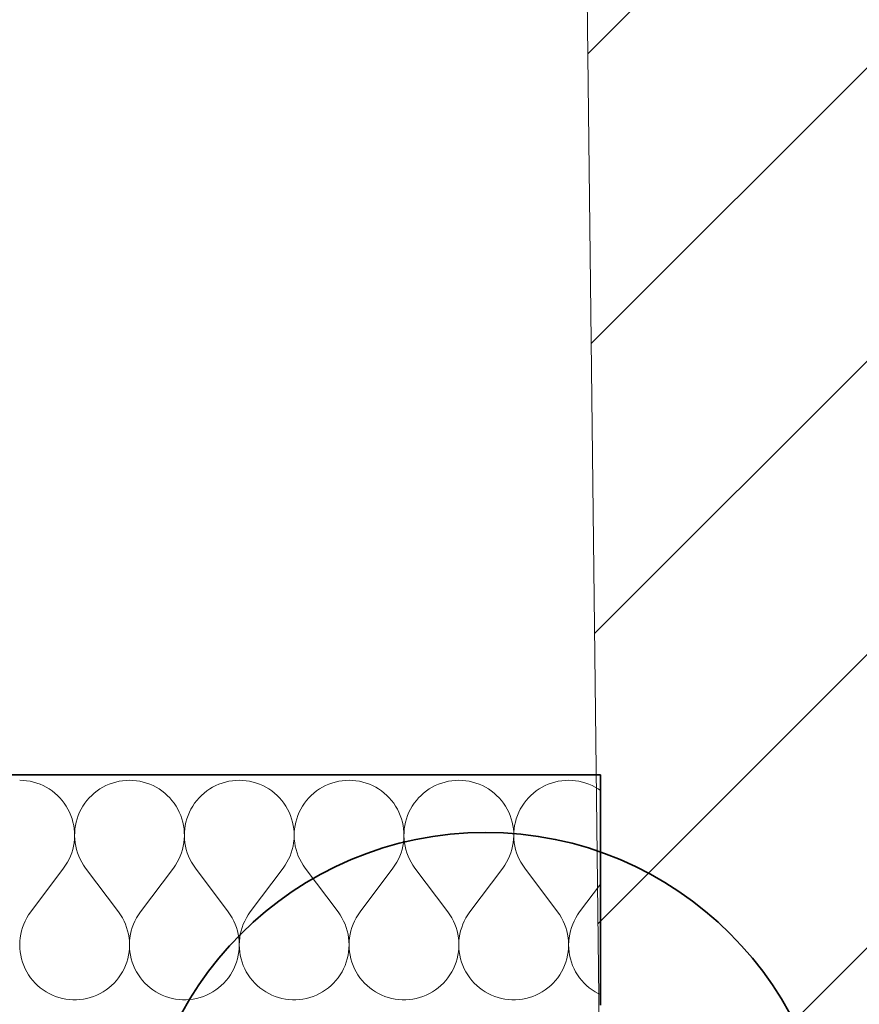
# Model space of a CAD drawing. Header units: millimetres. Extents: x -148444 to 51443, y -4810 to 453290.
# Tile 285 of 551: x 37631 to 38359, y 217278 to 218132. Entities that reach past the tile are written whole.
import ezdxf

# ---------------------------------------------------------------- set-up
doc = ezdxf.new("R2010")
doc.units = ezdxf.units.MM
doc.layers.add('- A - ocieplenie', color=8, linetype='Continuous')
doc.layers.add('Konstrukcja - Siatka mod', color=8, linetype='Continuous')

# ---------------------------------------------------------------- blocks, each defined once
blk = doc.blocks.new('*X19')
at = {"layer": '- A - ocieplenie', "linetype": 'Continuous', "lineweight": 13, "ltscale": 100}
for p, q in [((50523.41, 244905.61), (50520.4, 244905.71)), ((50526.41, 244905.33), (50523.41, 244905.61)), ((50529.38, 244904.85), (50526.41, 244905.33)), ((50532.32, 244904.19), (50529.38, 244904.85)), ((50606.66, 244904.85), (50603.72, 244904.19)), ((50609.63, 244905.33), (50606.66, 244904.85)), ((50612.63, 244905.61), (50609.63, 244905.33)), ((50615.64, 244905.71), (50612.63, 244905.61)), ((50618.65, 244905.61), (50615.64, 244905.71)), ((50621.65, 244905.33), (50618.65, 244905.61)), ((50624.62, 244904.85), (50621.65, 244905.33)), ((50627.56, 244904.19), (50624.62, 244904.85)), ((50701.89, 244904.85), (50698.95, 244904.19)), ((50704.87, 244905.33), (50701.89, 244904.85)), ((50707.87, 244905.61), (50704.87, 244905.33)), ((50710.88, 244905.71), (50707.87, 244905.61)), ((50713.89, 244905.61), (50710.88, 244905.71)), ((50716.89, 244905.33), (50713.89, 244905.61)), ((50719.86, 244904.85), (50716.89, 244905.33)), ((50722.8, 244904.19), (50719.86, 244904.85)), ((50797.13, 244904.85), (50794.19, 244904.19)), ((50800.11, 244905.33), (50797.13, 244904.85)), ((50803.1, 244905.61), (50800.11, 244905.33)), ((50806.12, 244905.71), (50803.1, 244905.61)), ((50809.13, 244905.61), (50806.12, 244905.71)), ((50812.12, 244905.33), (50809.13, 244905.61)), ((50815.1, 244904.85), (50812.12, 244905.33)), ((50818.04, 244904.19), (50815.1, 244904.85)), ((50892.37, 244904.85), (50889.43, 244904.19)), ((50895.34, 244905.33), (50892.37, 244904.85)), ((50898.34, 244905.61), (50895.34, 244905.33)), ((50901.35, 244905.71), (50898.34, 244905.61)), ((50904.36, 244905.61), (50901.35, 244905.71)), ((50907.36, 244905.33), (50904.36, 244905.61)), ((50910.34, 244904.85), (50907.36, 244905.33)), ((50913.28, 244904.19), (50910.34, 244904.85)), ((50987.61, 244904.85), (50984.67, 244904.19)), ((50990.58, 244905.33), (50987.61, 244904.85)), ((50993.58, 244905.61), (50990.58, 244905.33)), ((50996.59, 244905.71), (50993.58, 244905.61)), ((50999.6, 244905.61), (50996.59, 244905.71)), ((51002.6, 244905.33), (50999.6, 244905.61)), ((51005.58, 244904.85), (51002.6, 244905.33)), ((51008.51, 244904.19), (51005.58, 244904.85)), ((50535.21, 244903.34), (50532.32, 244904.19)), ((50538.05, 244902.32), (50535.21, 244903.34)), ((50540.81, 244901.11), (50538.05, 244902.32)), ((50543.49, 244899.74), (50540.81, 244901.11)), ((50546.07, 244898.19), (50543.49, 244899.74)), ((50548.56, 244896.49), (50546.07, 244898.19)), ((50550.93, 244894.63), (50548.56, 244896.49)), ((50587.48, 244896.49), (50585.11, 244894.63)), ((50589.97, 244898.19), (50587.48, 244896.49)), ((50592.55, 244899.74), (50589.97, 244898.19)), ((50595.23, 244901.11), (50592.55, 244899.74)), ((50597.99, 244902.32), (50595.23, 244901.11)), ((50600.83, 244903.34), (50597.99, 244902.32)), ((50603.72, 244904.19), (50600.83, 244903.34)), ((50630.45, 244903.34), (50627.56, 244904.19)), ((50633.28, 244902.32), (50630.45, 244903.34)), ((50636.04, 244901.11), (50633.28, 244902.32)), ((50638.72, 244899.74), (50636.04, 244901.11)), ((50641.31, 244898.19), (50638.72, 244899.74)), ((50643.8, 244896.49), (50641.31, 244898.19)), ((50646.17, 244894.63), (50643.8, 244896.49)), ((50682.72, 244896.49), (50680.35, 244894.63)), ((50685.2, 244898.19), (50682.72, 244896.49)), ((50687.79, 244899.74), (50685.2, 244898.19)), ((50690.47, 244901.11), (50687.79, 244899.74)), ((50693.23, 244902.32), (50690.47, 244901.11)), ((50696.06, 244903.34), (50693.23, 244902.32)), ((50698.95, 244904.19), (50696.06, 244903.34)), ((50725.69, 244903.34), (50722.8, 244904.19)), ((50728.52, 244902.32), (50725.69, 244903.34)), ((50731.28, 244901.11), (50728.52, 244902.32)), ((50733.96, 244899.74), (50731.28, 244901.11)), ((50736.55, 244898.19), (50733.96, 244899.74)), ((50739.03, 244896.49), (50736.55, 244898.19)), ((50741.41, 244894.63), (50739.03, 244896.49)), ((50777.96, 244896.49), (50775.59, 244894.63)), ((50780.44, 244898.19), (50777.96, 244896.49)), ((50783.03, 244899.74), (50780.44, 244898.19)), ((50785.71, 244901.11), (50783.03, 244899.74)), ((50788.47, 244902.32), (50785.71, 244901.11)), ((50791.3, 244903.34), (50788.47, 244902.32)), ((50794.19, 244904.19), (50791.3, 244903.34)), ((50820.93, 244903.34), (50818.04, 244904.19)), ((50823.76, 244902.32), (50820.93, 244903.34)), ((50826.52, 244901.11), (50823.76, 244902.32)), ((50829.2, 244899.74), (50826.52, 244901.11)), ((50831.79, 244898.19), (50829.2, 244899.74)), ((50834.27, 244896.49), (50831.79, 244898.19)), ((50836.64, 244894.63), (50834.27, 244896.49)), ((50873.2, 244896.49), (50870.82, 244894.63)), ((50875.68, 244898.19), (50873.2, 244896.49)), ((50878.27, 244899.74), (50875.68, 244898.19)), ((50880.95, 244901.11), (50878.27, 244899.74)), ((50883.71, 244902.32), (50880.95, 244901.11)), ((50886.54, 244903.34), (50883.71, 244902.32)), ((50889.43, 244904.19), (50886.54, 244903.34)), ((50916.17, 244903.34), (50913.28, 244904.19)), ((50919, 244902.32), (50916.17, 244903.34)), ((50921.76, 244901.11), (50919, 244902.32)), ((50924.44, 244899.74), (50921.76, 244901.11)), ((50927.03, 244898.19), (50924.44, 244899.74)), ((50929.51, 244896.49), (50927.03, 244898.19)), ((50931.88, 244894.63), (50929.51, 244896.49)), ((50968.43, 244896.49), (50966.06, 244894.63)), ((50970.92, 244898.19), (50968.43, 244896.49)), ((50973.51, 244899.74), (50970.92, 244898.19)), ((50976.19, 244901.11), (50973.51, 244899.74)), ((50978.95, 244902.32), (50976.19, 244901.11)), ((50981.78, 244903.34), (50978.95, 244902.32)), ((50984.67, 244904.19), (50981.78, 244903.34)), ((51011.4, 244903.34), (51008.51, 244904.19)), ((51014.24, 244902.32), (51011.4, 244903.34)), ((51017, 244901.11), (51014.24, 244902.32)), ((51019.68, 244899.74), (51017, 244901.11)), ((51022.26, 244898.19), (51019.68, 244899.74)), ((51024.16, 244896.89), (51022.26, 244898.19)), ((50553.18, 244892.63), (50550.93, 244894.63)), ((50555.3, 244890.49), (50553.18, 244892.63)), ((50557.28, 244888.22), (50555.3, 244890.49)), ((50559.11, 244885.83), (50557.28, 244888.22)), ((50578.76, 244888.22), (50576.93, 244885.83)), ((50580.74, 244890.49), (50578.76, 244888.22)), ((50582.86, 244892.63), (50580.74, 244890.49)), ((50585.11, 244894.63), (50582.86, 244892.63)), ((50648.42, 244892.63), (50646.17, 244894.63)), ((50650.53, 244890.49), (50648.42, 244892.63)), ((50652.51, 244888.22), (50650.53, 244890.49)), ((50654.34, 244885.83), (50652.51, 244888.22)), ((50674, 244888.22), (50672.17, 244885.83)), ((50675.98, 244890.49), (50674, 244888.22)), ((50678.1, 244892.63), (50675.98, 244890.49)), ((50680.35, 244894.63), (50678.1, 244892.63)), ((50743.65, 244892.63), (50741.41, 244894.63)), ((50745.77, 244890.49), (50743.65, 244892.63)), ((50747.75, 244888.22), (50745.77, 244890.49)), ((50749.58, 244885.83), (50747.75, 244888.22)), ((50769.24, 244888.22), (50767.41, 244885.83)), ((50771.22, 244890.49), (50769.24, 244888.22)), ((50773.34, 244892.63), (50771.22, 244890.49)), ((50775.59, 244894.63), (50773.34, 244892.63)), ((50838.89, 244892.63), (50836.64, 244894.63)), ((50841.01, 244890.49), (50838.89, 244892.63)), ((50842.99, 244888.22), (50841.01, 244890.49)), ((50844.82, 244885.83), (50842.99, 244888.22)), ((50864.48, 244888.22), (50862.65, 244885.83)), ((50866.46, 244890.49), (50864.48, 244888.22)), ((50868.58, 244892.63), (50866.46, 244890.49)), ((50870.82, 244894.63), (50868.58, 244892.63)), ((50934.13, 244892.63), (50931.88, 244894.63)), ((50936.25, 244890.49), (50934.13, 244892.63)), ((50938.23, 244888.22), (50936.25, 244890.49)), ((50940.06, 244885.83), (50938.23, 244888.22)), ((50959.72, 244888.22), (50957.89, 244885.83)), ((50961.7, 244890.49), (50959.72, 244888.22)), ((50963.81, 244892.63), (50961.7, 244890.49)), ((50966.06, 244894.63), (50963.81, 244892.63)), ((50560.78, 244883.32), (50559.11, 244885.83)), ((50562.3, 244880.72), (50560.78, 244883.32)), ((50563.64, 244878.03), (50562.3, 244880.72)), ((50573.74, 244880.72), (50572.39, 244878.03)), ((50575.26, 244883.32), (50573.74, 244880.72)), ((50576.93, 244885.83), (50575.26, 244883.32)), ((50656.02, 244883.32), (50654.34, 244885.83)), ((50657.54, 244880.72), (50656.02, 244883.32)), ((50658.88, 244878.03), (50657.54, 244880.72)), ((50668.98, 244880.72), (50667.63, 244878.03)), ((50670.49, 244883.32), (50668.98, 244880.72)), ((50672.17, 244885.83), (50670.49, 244883.32)), ((50751.26, 244883.32), (50749.58, 244885.83)), ((50752.77, 244880.72), (50751.26, 244883.32)), ((50754.12, 244878.03), (50752.77, 244880.72)), ((50764.22, 244880.72), (50762.87, 244878.03)), ((50765.73, 244883.32), (50764.22, 244880.72)), ((50767.41, 244885.83), (50765.73, 244883.32)), ((50846.5, 244883.32), (50844.82, 244885.83)), ((50848.01, 244880.72), (50846.5, 244883.32)), ((50849.36, 244878.03), (50848.01, 244880.72)), ((50859.46, 244880.72), (50858.11, 244878.03)), ((50860.97, 244883.32), (50859.46, 244880.72)), ((50862.65, 244885.83), (50860.97, 244883.32)), ((50941.74, 244883.32), (50940.06, 244885.83)), ((50943.25, 244880.72), (50941.74, 244883.32)), ((50944.6, 244878.03), (50943.25, 244880.72)), ((50954.69, 244880.72), (50953.35, 244878.03)), ((50956.21, 244883.32), (50954.69, 244880.72)), ((50957.89, 244885.83), (50956.21, 244883.32)), ((50564.82, 244875.25), (50563.64, 244878.03)), ((50565.82, 244872.41), (50564.82, 244875.25)), ((50566.63, 244869.51), (50565.82, 244872.41)), ((50570.22, 244872.41), (50569.41, 244869.51)), ((50571.22, 244875.25), (50570.22, 244872.41)), ((50572.39, 244878.03), (50571.22, 244875.25)), ((50660.06, 244875.25), (50658.88, 244878.03)), ((50661.05, 244872.41), (50660.06, 244875.25)), ((50661.87, 244869.51), (50661.05, 244872.41)), ((50665.46, 244872.41), (50664.65, 244869.51)), ((50666.46, 244875.25), (50665.46, 244872.41)), ((50667.63, 244878.03), (50666.46, 244875.25)), ((50755.3, 244875.25), (50754.12, 244878.03)), ((50756.29, 244872.41), (50755.3, 244875.25)), ((50757.11, 244869.51), (50756.29, 244872.41)), ((50760.7, 244872.41), (50759.89, 244869.51)), ((50761.7, 244875.25), (50760.7, 244872.41)), ((50762.87, 244878.03), (50761.7, 244875.25)), ((50850.53, 244875.25), (50849.36, 244878.03)), ((50851.53, 244872.41), (50850.53, 244875.25)), ((50852.34, 244869.51), (50851.53, 244872.41)), ((50855.94, 244872.41), (50855.12, 244869.51)), ((50856.94, 244875.25), (50855.94, 244872.41)), ((50858.11, 244878.03), (50856.94, 244875.25)), ((50945.77, 244875.25), (50944.6, 244878.03)), ((50946.77, 244872.41), (50945.77, 244875.25)), ((50947.58, 244869.51), (50946.77, 244872.41)), ((50951.18, 244872.41), (50950.36, 244869.51)), ((50952.17, 244875.25), (50951.18, 244872.41)), ((50953.35, 244878.03), (50952.17, 244875.25)), ((50567.26, 244866.56), (50566.63, 244869.51)), ((50567.7, 244863.58), (50567.26, 244866.56)), ((50567.95, 244860.58), (50567.7, 244863.58)), ((50568.34, 244863.58), (50568.09, 244860.58)), ((50568.78, 244866.56), (50568.34, 244863.58)), ((50569.41, 244869.51), (50568.78, 244866.56)), ((50662.5, 244866.56), (50661.87, 244869.51)), ((50662.94, 244863.58), (50662.5, 244866.56)), ((50663.19, 244860.58), (50662.94, 244863.58)), ((50663.58, 244863.58), (50663.32, 244860.58)), ((50664.02, 244866.56), (50663.58, 244863.58)), ((50664.65, 244869.51), (50664.02, 244866.56)), ((50757.74, 244866.56), (50757.11, 244869.51)), ((50758.18, 244863.58), (50757.74, 244866.56)), ((50758.43, 244860.58), (50758.18, 244863.58)), ((50758.81, 244863.58), (50758.56, 244860.58)), ((50759.26, 244866.56), (50758.81, 244863.58)), ((50759.89, 244869.51), (50759.26, 244866.56)), ((50852.97, 244866.56), (50852.34, 244869.51)), ((50853.42, 244863.58), (50852.97, 244866.56)), ((50853.67, 244860.58), (50853.42, 244863.58)), ((50854.05, 244863.58), (50853.8, 244860.58)), ((50854.49, 244866.56), (50854.05, 244863.58)), ((50855.12, 244869.51), (50854.49, 244866.56)), ((50948.21, 244866.56), (50947.58, 244869.51)), ((50948.65, 244863.58), (50948.21, 244866.56)), ((50948.91, 244860.58), (50948.65, 244863.58)), ((50949.29, 244863.58), (50949.04, 244860.58)), ((50949.73, 244866.56), (50949.29, 244863.58)), ((50950.36, 244869.51), (50949.73, 244866.56)), ((50567.57, 244851.57), (50567.89, 244854.56)), ((50567.89, 244854.56), (50568.02, 244857.57)), ((50568.02, 244857.57), (50567.95, 244860.58)), ((50568.09, 244860.58), (50568.02, 244857.57)), ((50568.02, 244857.57), (50568.15, 244854.56)), ((50568.15, 244854.56), (50568.47, 244851.57)), ((50662.81, 244851.57), (50663.13, 244854.56)), ((50663.13, 244854.56), (50663.26, 244857.57)), ((50663.26, 244857.57), (50663.19, 244860.58)), ((50663.32, 244860.58), (50663.26, 244857.57)), ((50663.26, 244857.57), (50663.39, 244854.56)), ((50663.39, 244854.56), (50663.71, 244851.57)), ((50758.05, 244851.57), (50758.37, 244854.56)), ((50758.37, 244854.56), (50758.49, 244857.57)), ((50758.49, 244857.57), (50758.43, 244860.58)), ((50758.56, 244860.58), (50758.5, 244857.57)), ((50758.5, 244857.57), (50758.63, 244854.56)), ((50758.63, 244854.56), (50758.94, 244851.57)), ((50853.29, 244851.57), (50853.6, 244854.56)), ((50853.6, 244854.56), (50853.73, 244857.57)), ((50853.73, 244857.57), (50853.67, 244860.58)), ((50853.8, 244860.58), (50853.74, 244857.57)), ((50853.74, 244857.57), (50853.86, 244854.56)), ((50853.86, 244854.56), (50854.18, 244851.57)), ((50948.52, 244851.57), (50948.84, 244854.56)), ((50948.84, 244854.56), (50948.97, 244857.57)), ((50948.97, 244857.57), (50948.91, 244860.58)), ((50949.04, 244860.58), (50948.98, 244857.57)), ((50948.98, 244857.57), (50949.1, 244854.56)), ((50949.1, 244854.56), (50949.42, 244851.57)), ((50565.49, 244842.78), (50566.37, 244845.67)), ((50566.37, 244845.67), (50567.06, 244848.6)), ((50567.06, 244848.6), (50567.57, 244851.57)), ((50568.47, 244851.57), (50568.98, 244848.6)), ((50568.98, 244848.6), (50569.67, 244845.67)), ((50569.67, 244845.67), (50570.55, 244842.78)), ((50660.73, 244842.78), (50661.61, 244845.67)), ((50661.61, 244845.67), (50662.3, 244848.6)), ((50662.3, 244848.6), (50662.81, 244851.57)), ((50663.71, 244851.57), (50664.21, 244848.6)), ((50664.21, 244848.6), (50664.91, 244845.67)), ((50664.91, 244845.67), (50665.78, 244842.78)), ((50755.97, 244842.78), (50756.85, 244845.67)), ((50756.85, 244845.67), (50757.54, 244848.6)), ((50757.54, 244848.6), (50758.05, 244851.57)), ((50758.94, 244851.57), (50759.45, 244848.6)), ((50759.45, 244848.6), (50760.14, 244845.67)), ((50760.14, 244845.67), (50761.02, 244842.78)), ((50851.21, 244842.78), (50852.09, 244845.67)), ((50852.09, 244845.67), (50852.78, 244848.6)), ((50852.78, 244848.6), (50853.29, 244851.57)), ((50854.18, 244851.57), (50854.69, 244848.6)), ((50854.69, 244848.6), (50855.38, 244845.67)), ((50855.38, 244845.67), (50856.26, 244842.78)), ((50946.45, 244842.78), (50947.32, 244845.67)), ((50947.32, 244845.67), (50948.02, 244848.6)), ((50948.02, 244848.6), (50948.52, 244851.57)), ((50949.42, 244851.57), (50949.93, 244848.6)), ((50949.93, 244848.6), (50950.62, 244845.67)), ((50950.62, 244845.67), (50951.5, 244842.78)), ((50561.8, 244834.55), (50563.2, 244837.22)), ((50563.2, 244837.22), (50564.44, 244839.96)), ((50564.44, 244839.96), (50565.49, 244842.78)), ((50570.55, 244842.78), (50571.6, 244839.96)), ((50571.6, 244839.96), (50572.84, 244837.22)), ((50572.84, 244837.22), (50574.24, 244834.55)), ((50657.04, 244834.55), (50658.44, 244837.22)), ((50658.44, 244837.22), (50659.67, 244839.96)), ((50659.67, 244839.96), (50660.73, 244842.78)), ((50665.78, 244842.78), (50666.84, 244839.96)), ((50666.84, 244839.96), (50668.08, 244837.22)), ((50668.08, 244837.22), (50669.48, 244834.55)), ((50752.27, 244834.55), (50753.68, 244837.22)), ((50753.68, 244837.22), (50754.91, 244839.96)), ((50754.91, 244839.96), (50755.97, 244842.78)), ((50761.02, 244842.78), (50762.08, 244839.96)), ((50762.08, 244839.96), (50763.31, 244837.22)), ((50763.31, 244837.22), (50764.72, 244834.55)), ((50847.51, 244834.55), (50848.92, 244837.22)), ((50848.92, 244837.22), (50850.15, 244839.96)), ((50850.15, 244839.96), (50851.21, 244842.78)), ((50856.26, 244842.78), (50857.32, 244839.96)), ((50857.32, 244839.96), (50858.55, 244837.22)), ((50858.55, 244837.22), (50859.96, 244834.55)), ((50942.75, 244834.55), (50944.15, 244837.22)), ((50944.15, 244837.22), (50945.39, 244839.96)), ((50945.39, 244839.96), (50946.45, 244842.78)), ((50951.5, 244842.78), (50952.56, 244839.96)), ((50952.56, 244839.96), (50953.79, 244837.22)), ((50953.79, 244837.22), (50955.2, 244834.55)), ((50529.92, 244791.42), (50558.5, 244829.52)), ((50558.5, 244829.52), (50560.23, 244831.98)), ((50560.23, 244831.98), (50561.8, 244834.55)), ((50574.24, 244834.55), (50575.81, 244831.98)), ((50575.81, 244831.98), (50577.54, 244829.52)), ((50606.12, 244791.42), (50577.54, 244829.52)), ((50625.16, 244791.42), (50653.73, 244829.52)), ((50653.73, 244829.52), (50655.46, 244831.98)), ((50655.46, 244831.98), (50657.04, 244834.55)), ((50669.48, 244834.55), (50671.05, 244831.98)), ((50671.05, 244831.98), (50672.78, 244829.52)), ((50701.35, 244791.42), (50672.78, 244829.52)), ((50720.4, 244791.42), (50748.97, 244829.52)), ((50748.97, 244829.52), (50750.7, 244831.98)), ((50750.7, 244831.98), (50752.27, 244834.55)), ((50764.72, 244834.55), (50766.29, 244831.98)), ((50766.29, 244831.98), (50768.02, 244829.52)), ((50796.59, 244791.42), (50768.02, 244829.52)), ((50815.64, 244791.42), (50844.21, 244829.52)), ((50844.21, 244829.52), (50845.94, 244831.98)), ((50845.94, 244831.98), (50847.51, 244834.55)), ((50859.96, 244834.55), (50861.53, 244831.98)), ((50861.53, 244831.98), (50863.26, 244829.52)), ((50891.83, 244791.42), (50863.26, 244829.52)), ((50910.88, 244791.42), (50939.45, 244829.52)), ((50939.45, 244829.52), (50941.18, 244831.98)), ((50941.18, 244831.98), (50942.75, 244834.55)), ((50955.2, 244834.55), (50956.77, 244831.98)), ((50956.77, 244831.98), (50958.5, 244829.52)), ((50987.07, 244791.42), (50958.5, 244829.52)), ((51006.12, 244791.42), (51024.16, 244815.48)), ((50526.58, 244786.31), (50525.16, 244783.6)), ((50528.17, 244788.92), (50526.58, 244786.31)), ((50529.92, 244791.42), (50528.17, 244788.92)), ((50607.87, 244788.92), (50606.12, 244791.42)), ((50609.46, 244786.31), (50607.87, 244788.92)), ((50610.88, 244783.6), (50609.46, 244786.31)), ((50621.82, 244786.31), (50620.4, 244783.6)), ((50623.41, 244788.92), (50621.82, 244786.31)), ((50625.16, 244791.42), (50623.41, 244788.92)), ((50703.11, 244788.92), (50701.35, 244791.42)), ((50704.7, 244786.31), (50703.11, 244788.92)), ((50706.12, 244783.6), (50704.7, 244786.31)), ((50717.06, 244786.31), (50715.64, 244783.6)), ((50718.65, 244788.92), (50717.06, 244786.31)), ((50720.4, 244791.42), (50718.65, 244788.92)), ((50798.35, 244788.92), (50796.59, 244791.42)), ((50799.94, 244786.31), (50798.35, 244788.92)), ((50801.35, 244783.6), (50799.94, 244786.31)), ((50812.29, 244786.31), (50810.88, 244783.6)), ((50813.88, 244788.92), (50812.29, 244786.31)), ((50815.64, 244791.42), (50813.88, 244788.92)), ((50893.58, 244788.92), (50891.83, 244791.42)), ((50895.17, 244786.31), (50893.58, 244788.92)), ((50896.59, 244783.6), (50895.17, 244786.31)), ((50907.53, 244786.31), (50906.11, 244783.6)), ((50909.12, 244788.92), (50907.53, 244786.31)), ((50910.88, 244791.42), (50909.12, 244788.92)), ((50988.82, 244788.92), (50987.07, 244791.42)), ((50990.41, 244786.31), (50988.82, 244788.92)), ((50991.83, 244783.6), (50990.41, 244786.31)), ((51002.77, 244786.31), (51001.35, 244783.6)), ((51004.36, 244788.92), (51002.77, 244786.31)), ((51006.12, 244791.42), (51004.36, 244788.92)), ((50522.86, 244777.95), (50521.98, 244775.02)), ((50523.92, 244780.81), (50522.86, 244777.95)), ((50525.16, 244783.6), (50523.92, 244780.81)), ((50612.12, 244780.81), (50610.88, 244783.6)), ((50613.18, 244777.95), (50612.12, 244780.81)), ((50614.06, 244775.02), (50613.18, 244777.95)), ((50618.1, 244777.95), (50617.22, 244775.02)), ((50619.16, 244780.81), (50618.1, 244777.95)), ((50620.4, 244783.6), (50619.16, 244780.81)), ((50707.36, 244780.81), (50706.12, 244783.6)), ((50708.42, 244777.95), (50707.36, 244780.81)), ((50709.3, 244775.02), (50708.42, 244777.95)), ((50713.33, 244777.95), (50712.46, 244775.02)), ((50714.39, 244780.81), (50713.33, 244777.95)), ((50715.64, 244783.6), (50714.39, 244780.81)), ((50802.6, 244780.81), (50801.35, 244783.6)), ((50803.66, 244777.95), (50802.6, 244780.81)), ((50804.53, 244775.02), (50803.66, 244777.95)), ((50808.57, 244777.95), (50807.7, 244775.02)), ((50809.63, 244780.81), (50808.57, 244777.95)), ((50810.88, 244783.6), (50809.63, 244780.81)), ((50897.84, 244780.81), (50896.59, 244783.6)), ((50898.9, 244777.95), (50897.84, 244780.81)), ((50899.77, 244775.02), (50898.9, 244777.95)), ((50903.81, 244777.95), (50902.93, 244775.02)), ((50904.87, 244780.81), (50903.81, 244777.95)), ((50906.11, 244783.6), (50904.87, 244780.81)), ((50993.07, 244780.81), (50991.83, 244783.6)), ((50994.13, 244777.95), (50993.07, 244780.81)), ((50995.01, 244775.02), (50994.13, 244777.95)), ((50999.05, 244777.95), (50998.17, 244775.02)), ((51000.11, 244780.81), (50999.05, 244777.95)), ((51001.35, 244783.6), (51000.11, 244780.81)), ((50520.8, 244769.02), (50520.5, 244765.98)), ((50521.3, 244772.04), (50520.8, 244769.02)), ((50521.98, 244775.02), (50521.3, 244772.04)), ((50614.74, 244772.04), (50614.06, 244775.02)), ((50615.24, 244769.02), (50614.74, 244772.04)), ((50615.54, 244765.98), (50615.24, 244769.02)), ((50616.04, 244769.02), (50615.74, 244765.98)), ((50616.53, 244772.04), (50616.04, 244769.02)), ((50617.22, 244775.02), (50616.53, 244772.04)), ((50709.98, 244772.04), (50709.3, 244775.02)), ((50710.47, 244769.02), (50709.98, 244772.04)), ((50710.77, 244765.98), (50710.47, 244769.02)), ((50711.28, 244769.02), (50710.98, 244765.98)), ((50711.77, 244772.04), (50711.28, 244769.02)), ((50712.46, 244775.02), (50711.77, 244772.04)), ((50805.22, 244772.04), (50804.53, 244775.02)), ((50805.71, 244769.02), (50805.22, 244772.04)), ((50806.01, 244765.98), (50805.71, 244769.02)), ((50806.52, 244769.02), (50806.22, 244765.98)), ((50807.01, 244772.04), (50806.52, 244769.02)), ((50807.7, 244775.02), (50807.01, 244772.04)), ((50900.46, 244772.04), (50899.77, 244775.02)), ((50900.95, 244769.02), (50900.46, 244772.04)), ((50901.25, 244765.98), (50900.95, 244769.02)), ((50901.76, 244769.02), (50901.46, 244765.98)), ((50902.25, 244772.04), (50901.76, 244769.02)), ((50902.93, 244775.02), (50902.25, 244772.04)), ((50995.7, 244772.04), (50995.01, 244775.02)), ((50996.19, 244769.02), (50995.7, 244772.04)), ((50996.49, 244765.98), (50996.19, 244769.02)), ((50996.99, 244769.02), (50996.69, 244765.98)), ((50997.49, 244772.04), (50996.99, 244769.02)), ((50998.17, 244775.02), (50997.49, 244772.04)), ((50520.5, 244765.98), (50520.4, 244762.93)), ((50520.4, 244762.93), (50520.49, 244759.87)), ((50520.49, 244759.87), (50520.78, 244756.83)), ((50615.26, 244756.83), (50615.55, 244759.87)), ((50615.64, 244762.93), (50615.54, 244765.98)), ((50615.55, 244759.87), (50615.64, 244762.93)), ((50615.74, 244765.98), (50615.64, 244762.93)), ((50615.64, 244762.93), (50615.73, 244759.87)), ((50615.73, 244759.87), (50616.02, 244756.83)), ((50710.5, 244756.83), (50710.78, 244759.87)), ((50710.88, 244762.93), (50710.77, 244765.98)), ((50710.78, 244759.87), (50710.88, 244762.93)), ((50710.98, 244765.98), (50710.88, 244762.93)), ((50710.88, 244762.93), (50710.97, 244759.87)), ((50710.97, 244759.87), (50711.26, 244756.83)), ((50805.73, 244756.83), (50806.02, 244759.87)), ((50806.12, 244762.93), (50806.01, 244765.98)), ((50806.02, 244759.87), (50806.12, 244762.93)), ((50806.22, 244765.98), (50806.12, 244762.93)), ((50806.12, 244762.93), (50806.21, 244759.87)), ((50806.21, 244759.87), (50806.5, 244756.83)), ((50900.97, 244756.83), (50901.26, 244759.87)), ((50901.35, 244762.93), (50901.25, 244765.98)), ((50901.26, 244759.87), (50901.35, 244762.93)), ((50901.46, 244765.98), (50901.35, 244762.93)), ((50901.35, 244762.93), (50901.45, 244759.87)), ((50901.45, 244759.87), (50901.73, 244756.83)), ((50996.21, 244756.83), (50996.5, 244759.87)), ((50996.59, 244762.93), (50996.49, 244765.98)), ((50996.5, 244759.87), (50996.59, 244762.93)), ((50996.69, 244765.98), (50996.59, 244762.93)), ((50996.59, 244762.93), (50996.68, 244759.87)), ((50996.68, 244759.87), (50996.97, 244756.83)), ((50520.78, 244756.83), (50521.27, 244753.82)), ((50521.27, 244753.82), (50521.94, 244750.84)), ((50521.94, 244750.84), (50522.81, 244747.9)), ((50613.23, 244747.9), (50614.1, 244750.84)), ((50614.1, 244750.84), (50614.77, 244753.82)), ((50614.77, 244753.82), (50615.26, 244756.83)), ((50616.02, 244756.83), (50616.5, 244753.82)), ((50616.5, 244753.82), (50617.18, 244750.84)), ((50617.18, 244750.84), (50618.04, 244747.9)), ((50708.47, 244747.9), (50709.34, 244750.84)), ((50709.34, 244750.84), (50710.01, 244753.82)), ((50710.01, 244753.82), (50710.5, 244756.83)), ((50711.26, 244756.83), (50711.74, 244753.82)), ((50711.74, 244753.82), (50712.42, 244750.84)), ((50712.42, 244750.84), (50713.28, 244747.9)), ((50803.71, 244747.9), (50804.57, 244750.84)), ((50804.57, 244750.84), (50805.25, 244753.82)), ((50805.25, 244753.82), (50805.73, 244756.83)), ((50806.5, 244756.83), (50806.98, 244753.82)), ((50806.98, 244753.82), (50807.66, 244750.84)), ((50807.66, 244750.84), (50808.52, 244747.9)), ((50898.95, 244747.9), (50899.81, 244750.84)), ((50899.81, 244750.84), (50900.49, 244753.82)), ((50900.49, 244753.82), (50900.97, 244756.83)), ((50901.73, 244756.83), (50902.22, 244753.82)), ((50902.22, 244753.82), (50902.89, 244750.84)), ((50902.89, 244750.84), (50903.76, 244747.9)), ((50994.19, 244747.9), (50995.05, 244750.84)), ((50995.05, 244750.84), (50995.73, 244753.82)), ((50995.73, 244753.82), (50996.21, 244756.83)), ((50996.97, 244756.83), (50997.46, 244753.82)), ((50997.46, 244753.82), (50998.13, 244750.84)), ((50998.13, 244750.84), (50999, 244747.9)), ((50522.81, 244747.9), (50523.86, 244745.04)), ((50523.86, 244745.04), (50525.09, 244742.24)), ((50525.09, 244742.24), (50526.5, 244739.53)), ((50609.54, 244739.53), (50610.95, 244742.24)), ((50610.95, 244742.24), (50612.18, 244745.04)), ((50612.18, 244745.04), (50613.23, 244747.9)), ((50618.04, 244747.9), (50619.1, 244745.04)), ((50619.1, 244745.04), (50620.33, 244742.24)), ((50620.33, 244742.24), (50621.74, 244739.53)), ((50704.78, 244739.53), (50706.19, 244742.24)), ((50706.19, 244742.24), (50707.42, 244745.04)), ((50707.42, 244745.04), (50708.47, 244747.9)), ((50713.28, 244747.9), (50714.33, 244745.04)), ((50714.33, 244745.04), (50715.57, 244742.24)), ((50715.57, 244742.24), (50716.98, 244739.53)), ((50800.01, 244739.53), (50801.42, 244742.24)), ((50801.42, 244742.24), (50802.66, 244745.04)), ((50802.66, 244745.04), (50803.71, 244747.9)), ((50808.52, 244747.9), (50809.57, 244745.04)), ((50809.57, 244745.04), (50810.81, 244742.24)), ((50810.81, 244742.24), (50812.22, 244739.53)), ((50895.25, 244739.53), (50896.66, 244742.24)), ((50896.66, 244742.24), (50897.9, 244745.04)), ((50897.9, 244745.04), (50898.95, 244747.9)), ((50903.76, 244747.9), (50904.81, 244745.04)), ((50904.81, 244745.04), (50906.04, 244742.24)), ((50906.04, 244742.24), (50907.45, 244739.53)), ((50990.49, 244739.53), (50991.9, 244742.24)), ((50991.9, 244742.24), (50993.13, 244745.04)), ((50993.13, 244745.04), (50994.19, 244747.9)), ((50999, 244747.9), (51000.05, 244745.04)), ((51000.05, 244745.04), (51001.28, 244742.24)), ((51001.28, 244742.24), (51002.69, 244739.53)), ((50526.5, 244739.53), (50528.08, 244736.91)), ((50528.08, 244736.91), (50529.83, 244734.41)), ((50529.83, 244734.41), (50531.73, 244732.01)), ((50604.31, 244732.01), (50606.21, 244734.41)), ((50606.21, 244734.41), (50607.96, 244736.91)), ((50607.96, 244736.91), (50609.54, 244739.53)), ((50621.74, 244739.53), (50623.32, 244736.91)), ((50623.32, 244736.91), (50625.07, 244734.41)), ((50625.07, 244734.41), (50626.97, 244732.01)), ((50699.55, 244732.01), (50701.45, 244734.41)), ((50701.45, 244734.41), (50703.19, 244736.91)), ((50703.19, 244736.91), (50704.78, 244739.53)), ((50716.98, 244739.53), (50718.56, 244736.91)), ((50718.56, 244736.91), (50720.31, 244734.41)), ((50720.31, 244734.41), (50722.21, 244732.01)), ((50794.78, 244732.01), (50796.69, 244734.41)), ((50796.69, 244734.41), (50798.43, 244736.91)), ((50798.43, 244736.91), (50800.01, 244739.53)), ((50812.22, 244739.53), (50813.8, 244736.91)), ((50813.8, 244736.91), (50815.54, 244734.41)), ((50815.54, 244734.41), (50817.45, 244732.01)), ((50890.02, 244732.01), (50891.92, 244734.41)), ((50891.92, 244734.41), (50893.67, 244736.91)), ((50893.67, 244736.91), (50895.25, 244739.53)), ((50907.45, 244739.53), (50909.04, 244736.91)), ((50909.04, 244736.91), (50910.78, 244734.41)), ((50910.78, 244734.41), (50912.68, 244732.01)), ((50985.26, 244732.01), (50987.16, 244734.41)), ((50987.16, 244734.41), (50988.91, 244736.91)), ((50988.91, 244736.91), (50990.49, 244739.53)), ((51002.69, 244739.53), (51004.27, 244736.91)), ((51004.27, 244736.91), (51006.02, 244734.41)), ((51006.02, 244734.41), (51007.92, 244732.01)), ((50531.73, 244732.01), (50533.78, 244729.75)), ((50533.78, 244729.75), (50535.98, 244727.62)), ((50535.98, 244727.62), (50538.3, 244725.64)), ((50538.3, 244725.64), (50540.75, 244723.81)), ((50595.29, 244723.81), (50597.74, 244725.64)), ((50597.74, 244725.64), (50600.06, 244727.62)), ((50600.06, 244727.62), (50602.26, 244729.75)), ((50602.26, 244729.75), (50604.31, 244732.01)), ((50626.97, 244732.01), (50629.02, 244729.75)), ((50629.02, 244729.75), (50631.22, 244727.62)), ((50631.22, 244727.62), (50633.54, 244725.64)), ((50633.54, 244725.64), (50635.99, 244723.81)), ((50690.53, 244723.81), (50692.97, 244725.64)), ((50692.97, 244725.64), (50695.3, 244727.62)), ((50695.3, 244727.62), (50697.49, 244729.75)), ((50697.49, 244729.75), (50699.55, 244732.01)), ((50722.21, 244732.01), (50724.26, 244729.75)), ((50724.26, 244729.75), (50726.45, 244727.62)), ((50726.45, 244727.62), (50728.78, 244725.64)), ((50728.78, 244725.64), (50731.23, 244723.81)), ((50785.77, 244723.81), (50788.21, 244725.64)), ((50788.21, 244725.64), (50790.54, 244727.62)), ((50790.54, 244727.62), (50792.73, 244729.75)), ((50792.73, 244729.75), (50794.78, 244732.01)), ((50817.45, 244732.01), (50819.5, 244729.75)), ((50819.5, 244729.75), (50821.69, 244727.62)), ((50821.69, 244727.62), (50824.02, 244725.64)), ((50824.02, 244725.64), (50826.47, 244723.81)), ((50881, 244723.81), (50883.45, 244725.64)), ((50883.45, 244725.64), (50885.78, 244727.62)), ((50885.78, 244727.62), (50887.97, 244729.75)), ((50887.97, 244729.75), (50890.02, 244732.01)), ((50912.68, 244732.01), (50914.74, 244729.75)), ((50914.74, 244729.75), (50916.93, 244727.62)), ((50916.93, 244727.62), (50919.26, 244725.64)), ((50919.26, 244725.64), (50921.7, 244723.81)), ((50976.24, 244723.81), (50978.69, 244725.64)), ((50978.69, 244725.64), (50981.01, 244727.62)), ((50981.01, 244727.62), (50983.21, 244729.75)), ((50983.21, 244729.75), (50985.26, 244732.01)), ((51007.92, 244732.01), (51009.97, 244729.75)), ((51009.97, 244729.75), (51012.17, 244727.62)), ((51012.17, 244727.62), (51014.49, 244725.64)), ((51014.49, 244725.64), (51016.94, 244723.81)), ((50540.75, 244723.81), (50543.31, 244722.14)), ((50543.31, 244722.14), (50545.97, 244720.64)), ((50545.97, 244720.64), (50548.73, 244719.31)), ((50548.73, 244719.31), (50551.56, 244718.17)), ((50551.56, 244718.17), (50554.46, 244717.2)), ((50554.46, 244717.2), (50557.41, 244716.43)), ((50557.41, 244716.43), (50560.41, 244715.84)), ((50575.63, 244715.84), (50578.63, 244716.43)), ((50578.63, 244716.43), (50581.58, 244717.2)), ((50581.58, 244717.2), (50584.48, 244718.17)), ((50584.48, 244718.17), (50587.31, 244719.31)), ((50587.31, 244719.31), (50590.07, 244720.64)), ((50590.07, 244720.64), (50592.73, 244722.14)), ((50592.73, 244722.14), (50595.29, 244723.81)), ((50635.99, 244723.81), (50638.55, 244722.14)), ((50638.55, 244722.14), (50641.21, 244720.64)), ((50641.21, 244720.64), (50643.96, 244719.31)), ((50643.96, 244719.31), (50646.8, 244718.17)), ((50646.8, 244718.17), (50649.69, 244717.2)), ((50649.69, 244717.2), (50652.65, 244716.43)), ((50652.65, 244716.43), (50655.65, 244715.84)), ((50670.87, 244715.84), (50673.87, 244716.43)), ((50673.87, 244716.43), (50676.82, 244717.2)), ((50676.82, 244717.2), (50679.72, 244718.17)), ((50679.72, 244718.17), (50682.55, 244719.31)), ((50682.55, 244719.31), (50685.31, 244720.64)), ((50685.31, 244720.64), (50687.97, 244722.14)), ((50687.97, 244722.14), (50690.53, 244723.81)), ((50731.23, 244723.81), (50733.79, 244722.14)), ((50733.79, 244722.14), (50736.45, 244720.64)), ((50736.45, 244720.64), (50739.2, 244719.31)), ((50739.2, 244719.31), (50742.03, 244718.17)), ((50742.03, 244718.17), (50744.93, 244717.2)), ((50744.93, 244717.2), (50747.89, 244716.43)), ((50747.89, 244716.43), (50750.89, 244715.84)), ((50766.1, 244715.84), (50769.1, 244716.43)), ((50769.1, 244716.43), (50772.06, 244717.2)), ((50772.06, 244717.2), (50774.96, 244718.17)), ((50774.96, 244718.17), (50777.79, 244719.31)), ((50777.79, 244719.31), (50780.54, 244720.64)), ((50780.54, 244720.64), (50783.21, 244722.14)), ((50783.21, 244722.14), (50785.77, 244723.81)), ((50826.47, 244723.81), (50829.03, 244722.14)), ((50829.03, 244722.14), (50831.69, 244720.64)), ((50831.69, 244720.64), (50834.44, 244719.31)), ((50834.44, 244719.31), (50837.27, 244718.17)), ((50837.27, 244718.17), (50840.17, 244717.2)), ((50840.17, 244717.2), (50843.13, 244716.43)), ((50843.13, 244716.43), (50846.13, 244715.84)), ((50861.34, 244715.84), (50864.34, 244716.43)), ((50864.34, 244716.43), (50867.3, 244717.2)), ((50867.3, 244717.2), (50870.2, 244718.17)), ((50870.2, 244718.17), (50873.03, 244719.31)), ((50873.03, 244719.31), (50875.78, 244720.64)), ((50875.78, 244720.64), (50878.44, 244722.14)), ((50878.44, 244722.14), (50881, 244723.81)), ((50921.7, 244723.81), (50924.26, 244722.14)), ((50924.26, 244722.14), (50926.92, 244720.64)), ((50926.92, 244720.64), (50929.68, 244719.31)), ((50929.68, 244719.31), (50932.51, 244718.17)), ((50932.51, 244718.17), (50935.41, 244717.2)), ((50935.41, 244717.2), (50938.36, 244716.43)), ((50938.36, 244716.43), (50941.36, 244715.84)), ((50956.58, 244715.84), (50959.58, 244716.43)), ((50959.58, 244716.43), (50962.54, 244717.2)), ((50962.54, 244717.2), (50965.43, 244718.17)), ((50965.43, 244718.17), (50968.27, 244719.31)), ((50968.27, 244719.31), (50971.02, 244720.64)), ((50971.02, 244720.64), (50973.68, 244722.14)), ((50973.68, 244722.14), (50976.24, 244723.81)), ((51016.94, 244723.81), (51019.5, 244722.14)), ((51019.5, 244722.14), (51022.16, 244720.64)), ((51022.16, 244720.64), (51024.16, 244719.68)), ((50560.41, 244715.84), (50563.44, 244715.45)), ((50563.44, 244715.45), (50566.49, 244715.25)), ((50566.49, 244715.25), (50569.55, 244715.25)), ((50569.55, 244715.25), (50572.6, 244715.45)), ((50572.6, 244715.45), (50575.63, 244715.84)), ((50655.65, 244715.84), (50658.68, 244715.45)), ((50658.68, 244715.45), (50661.73, 244715.25)), ((50661.73, 244715.25), (50664.79, 244715.25)), ((50664.79, 244715.25), (50667.84, 244715.45)), ((50667.84, 244715.45), (50670.87, 244715.84)), ((50750.89, 244715.84), (50753.92, 244715.45)), ((50753.92, 244715.45), (50756.97, 244715.25)), ((50756.97, 244715.25), (50760.02, 244715.25)), ((50760.02, 244715.25), (50763.07, 244715.45)), ((50763.07, 244715.45), (50766.1, 244715.84)), ((50846.13, 244715.84), (50849.16, 244715.45)), ((50849.16, 244715.45), (50852.21, 244715.25)), ((50852.21, 244715.25), (50855.26, 244715.25)), ((50855.26, 244715.25), (50858.31, 244715.45)), ((50858.31, 244715.45), (50861.34, 244715.84)), ((50941.36, 244715.84), (50944.39, 244715.45)), ((50944.39, 244715.45), (50947.44, 244715.25)), ((50947.44, 244715.25), (50950.5, 244715.25)), ((50950.5, 244715.25), (50953.55, 244715.45)), ((50953.55, 244715.45), (50956.58, 244715.84))]:
    blk.add_line(p, q, dxfattribs=at)

msp = doc.modelspace()

# ---------------------------------------------------------------- hatches: boundary and pattern name
at = {"linetype": 'Continuous', "lineweight": 15}
h = msp.add_hatch(dxfattribs=at)
h.set_pattern_fill('Bloczki_ceramiczne_0004', color=8, style=0, pattern_type=2)
h.set_pattern_definition([(45, (-220940.59, 506084.62), (-127.27922, 127.27922), [])])
h.paths.add_polyline_path([(37946.84, 232961.89), (38136.98, 216973.56), (38277.94, 216776.54), (40899.88, 216770.5), (40899.88, 232945.57)])

# ---------------------------------------------------------------- linework, layer by layer
at = {"layer": '- A - ocieplenie', "color": 8, "linetype": 'Continuous', "lineweight": 35, "ltscale": 100, "flags": 128}
for points in [[(38134.6, 217476.87), (37128, 217476.87)], [(38134.6, 217276.87), (38134.6, 217476.87)]]:
    msp.add_lwpolyline(points, dxfattribs=at)
at = {"color": 8, "linetype": 'Continuous', "lineweight": 13, "ltscale": 100, "flags": 128}
msp.add_lwpolyline([(37946.84, 232961.89), (38136.98, 216973.56), (38277.94, 216776.54), (40899.88, 216770.5), (40899.88, 232945.57)], close=True, dxfattribs=at)
at = {"layer": 'Konstrukcja - Siatka mod', "color": 8, "linetype": 'Continuous', "lineweight": 35, "ltscale": 100}
msp.add_circle((38035.02, 217126.87), 300, dxfattribs=at)

# ---------------------------------------------------------------- block references
at = {"color": 8, "linetype": 'Continuous', "lineweight": 20, "ltscale": 100}
msp.add_blockref('*X19', (-12889.56, -27433.59), dxfattribs=at)

doc.saveas('drawing.dxf')
